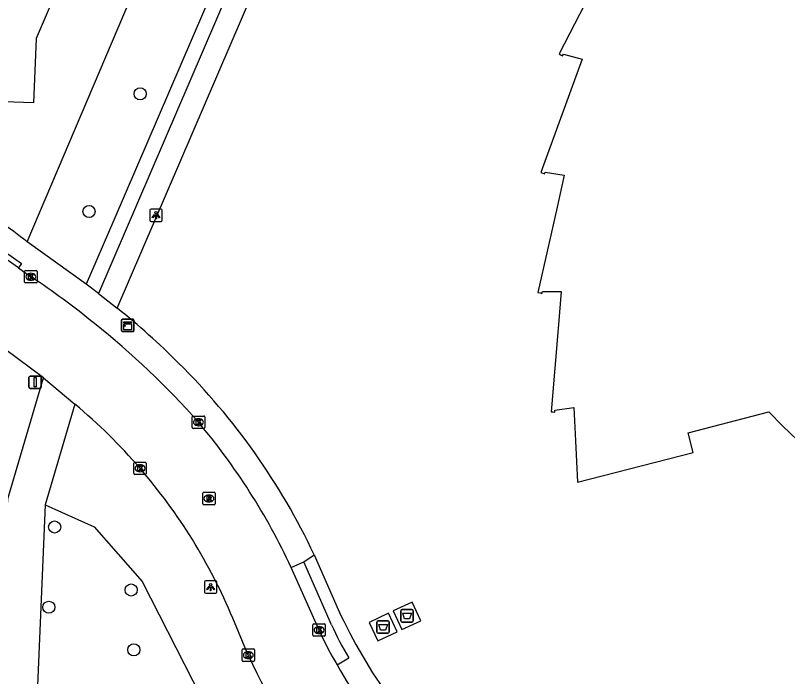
# Model space of a CAD drawing. Extents: x 160732 to 162105, y 387428 to 388479.
# Drawn here: x 161879.4 to 161941.7, y 387612.5 to 387665.8 of the extents above; entities that cross this region are included whole.
import ezdxf

# ---------------------------------------------------------------- set-up
doc = ezdxf.new("R2010")
doc.units = 0
for name, color, linetype in [('IMGEO_Afval_apart_plaats', 7, 'Continuous'), ('IMGEO_Boom', 7, 'Continuous'), ('IMGEO_Fietspad_gesloten', 7, 'Continuous'), ('IMGEO_Groenvoorziening', 7, 'Continuous'), ('IMGEO_Kast', 7, 'Continuous'), ('IMGEO_Kolk', 7, 'Continuous'), ('IMGEO_Lichtpunt', 7, 'Continuous'), ('IMGEO_Loofbos', 7, 'Continuous'), ('IMGEO_Pand', 7, 'Continuous'), ('IMGEO_Rijbaan_lokaal_open', 7, 'Continuous'), ('IMGEO_Rioolput', 7, 'Continuous'), ('IMGEO_Verkeersbordpaal', 7, 'Continuous'), ('IMGEO_Voetpad_gesloten', 7, 'Continuous'), ('IMGEO_Voetpad_open', 7, 'Continuous')]:
    doc.layers.add(name, color=color, linetype=linetype)

msp = doc.modelspace()

# ---------------------------------------------------------------- linework, layer by layer
at = {"layer": 'IMGEO_Afval_apart_plaats'}
for p, q in [((161910.515, 387617.007), (161910.515, 387617.807)), ((161910.515, 387617.807), (161910.515, 387617.007)), ((161910.615, 387617.907), (161911.405, 387617.907)), ((161911.405, 387617.907), (161910.615, 387617.907)), ((161911.505, 387617.807), (161911.505, 387617.007)), ((161911.505, 387617.007), (161911.505, 387617.807)), ((161908.583, 387616.099), (161908.583, 387616.899)), ((161908.583, 387616.899), (161908.583, 387616.099)), ((161908.683, 387616.999), (161909.473, 387616.999)), ((161909.473, 387616.999), (161908.683, 387616.999)), ((161909.573, 387616.899), (161909.573, 387616.099)), ((161909.573, 387616.099), (161909.573, 387616.899)), ((161911.405, 387616.907), (161910.615, 387616.907)), ((161910.615, 387616.907), (161911.405, 387616.907)), ((161909.473, 387615.999), (161908.683, 387615.999)), ((161908.683, 387615.999), (161909.473, 387615.999))]:
    msp.add_line(p, q, dxfattribs=at)
for points in [[(161910.658, 387617.621), (161911.362, 387617.621), (161911.213, 387617.151), (161910.807, 387617.151), (161910.658, 387617.621)], [(161908.726, 387616.713), (161909.43, 387616.713), (161909.281, 387616.243), (161908.875, 387616.243), (161908.726, 387616.713)]]:
    msp.add_lwpolyline(points, dxfattribs=at)
for centre, start, end in [((161910.615, 387617.807), 90, 180), ((161910.615, 387617.807), 90, 180), ((161911.405, 387617.807), 0, 90), ((161911.405, 387617.807), 360, 90), ((161908.683, 387616.899), 90, 180), ((161908.683, 387616.899), 90, 180), ((161909.473, 387616.899), 0, 90), ((161909.473, 387616.899), 360, 90), ((161910.615, 387617.007), 180, 270), ((161910.615, 387617.007), 180, 270), ((161911.405, 387617.007), 270, 0), ((161911.405, 387617.007), 270, 0), ((161908.683, 387616.099), 180, 270), ((161908.683, 387616.099), 180, 270), ((161909.473, 387616.099), 270, 0), ((161909.473, 387616.099), 270, 0)]:
    msp.add_arc(centre, 0.1, start, end, dxfattribs=at)
at = {"layer": 'IMGEO_Boom'}
for centre in [(161889.481, 387659.515), (161885.354, 387650.03), (161882.578, 387624.573), (161888.754, 387619.492), (161882.116, 387618.098), (161888.973, 387614.657)]:
    msp.add_circle(centre, 0.489, dxfattribs=at)
at = {"layer": 'IMGEO_Fietspad_gesloten'}
for points in [[(161940.506, 387765.69), (161941.509, 387765.032), (161932.572, 387751.385), (161886.105, 387643.404)], [(161933.668, 387755.273), (161931.787, 387752.401), (161931.51, 387751.953), (161930.67, 387750), (161887.355, 387649.335), (161885.124, 387644.161)], [(161886.105, 387643.404), (161885.124, 387644.161)]]:
    msp.add_lwpolyline(points, dxfattribs=at)
at = {"layer": 'IMGEO_Groenvoorziening'}
msp.add_lwpolyline([(161880.358, 387647.581), (161892.061, 387675.119)], dxfattribs=at)
at = {"layer": 'IMGEO_Kast'}
for p, q in [((161887.976, 387640.416), (161887.976, 387641.257)), ((161887.976, 387641.257), (161887.976, 387640.416)), ((161888.051, 387641.341), (161888.892, 387641.341)), ((161888.892, 387641.341), (161888.051, 387641.341)), ((161888.976, 387641.266), (161888.976, 387640.425)), ((161888.976, 387640.425), (161888.976, 387641.266)), ((161888.901, 387640.341), (161888.06, 387640.341)), ((161888.06, 387640.341), (161888.901, 387640.341))]:
    msp.add_line(p, q, dxfattribs=at)
for points in [[(161888.171, 387641.131), (161888.771, 387641.131), (161888.771, 387641.046), (161888.171, 387641.046), (161888.171, 387641.131)], [(161888.171, 387640.956), (161888.771, 387640.956), (161888.771, 387640.467), (161888.171, 387640.467), (161888.171, 387640.956)]]:
    msp.add_lwpolyline(points, dxfattribs=at)
msp.add_circle((161888.255, 387640.805), 0.0377, dxfattribs=at)
for centre, start, end in [((161888.054, 387641.263), 92.4484, 184.28452), ((161888.054, 387641.263), 92.4484, 184.28452), ((161888.898, 387641.263), 2.4484, 94.28452), ((161888.898, 387641.263), 2.4484, 94.28452), ((161888.054, 387640.419), 182.4484, 274.28452), ((161888.054, 387640.419), 182.4484, 274.28452), ((161888.898, 387640.419), 272.4484, 4.28452), ((161888.898, 387640.419), 272.4484, 4.28452)]:
    msp.add_arc(centre, 0.0779, start, end, dxfattribs=at)
at = {"layer": 'IMGEO_Kolk'}
for p, q in [((161880.157, 387644.336), (161880.157, 387645.188)), ((161880.232, 387645.262), (161881.084, 387645.262)), ((161880.645, 387645.042), (161880.67, 387645.042)), ((161881.158, 387645.188), (161881.158, 387644.336)), ((161881.084, 387644.262), (161880.232, 387644.262)), ((161880.668, 387644.482), (161880.643, 387644.482)), ((161893.682, 387632.599), (161893.682, 387633.451)), ((161893.757, 387633.525), (161894.609, 387633.525)), ((161894.17, 387633.305), (161894.195, 387633.305)), ((161894.683, 387633.451), (161894.683, 387632.599)), ((161894.609, 387632.525), (161893.757, 387632.525)), ((161894.193, 387632.745), (161894.168, 387632.745)), ((161888.97, 387628.882), (161888.97, 387629.734)), ((161889.045, 387629.808), (161889.897, 387629.808)), ((161889.458, 387629.588), (161889.483, 387629.588)), ((161889.971, 387629.734), (161889.971, 387628.882)), ((161889.897, 387628.808), (161889.045, 387628.808)), ((161889.481, 387629.028), (161889.456, 387629.028)), ((161903.491, 387616.761), (161904.343, 387616.761)), ((161903.416, 387615.835), (161903.416, 387616.687)), ((161903.904, 387616.541), (161903.929, 387616.541)), ((161904.417, 387616.687), (161904.417, 387615.835)), ((161904.343, 387615.761), (161903.491, 387615.761)), ((161903.927, 387615.981), (161903.902, 387615.981)), ((161897.703, 387613.81), (161897.703, 387614.662)), ((161897.778, 387614.736), (161898.63, 387614.736)), ((161898.191, 387614.516), (161898.216, 387614.516)), ((161898.704, 387614.662), (161898.704, 387613.81)), ((161898.63, 387613.736), (161897.778, 387613.736)), ((161898.214, 387613.956), (161898.189, 387613.956))]:
    msp.add_line(p, q, dxfattribs=at)
for points in [[(161880.157, 387644.336), (161880.157, 387645.188)], [(161880.232, 387645.262), (161881.084, 387645.262)], [(161880.478, 387644.962), (161880.601, 387644.962), (161880.601, 387644.811), (161880.731, 387644.962), (161880.895, 387644.962), (161880.749, 387644.811), (161880.902, 387644.562), (161880.75, 387644.562), (161880.665, 387644.726), (161880.601, 387644.659), (161880.601, 387644.562), (161880.478, 387644.562), (161880.478, 387644.962)], [(161881.158, 387645.188), (161881.158, 387644.336)], [(161881.084, 387644.262), (161880.232, 387644.262)], [(161893.682, 387632.599), (161893.682, 387633.451)], [(161893.757, 387633.525), (161894.609, 387633.525)], [(161894.003, 387633.225), (161894.126, 387633.225), (161894.126, 387633.074), (161894.256, 387633.225), (161894.42, 387633.225), (161894.274, 387633.074), (161894.427, 387632.825), (161894.275, 387632.825), (161894.19, 387632.989), (161894.126, 387632.922), (161894.126, 387632.825), (161894.003, 387632.825), (161894.003, 387633.225)], [(161894.683, 387633.451), (161894.683, 387632.599)], [(161894.609, 387632.525), (161893.757, 387632.525)], [(161888.97, 387628.882), (161888.97, 387629.734)], [(161889.045, 387629.808), (161889.897, 387629.808)], [(161889.291, 387629.508), (161889.414, 387629.508), (161889.414, 387629.357), (161889.544, 387629.508), (161889.708, 387629.508), (161889.562, 387629.357), (161889.715, 387629.108), (161889.563, 387629.108), (161889.478, 387629.272), (161889.414, 387629.205), (161889.414, 387629.108), (161889.291, 387629.108), (161889.291, 387629.508)], [(161889.971, 387629.734), (161889.971, 387628.882)], [(161889.897, 387628.808), (161889.045, 387628.808)], [(161903.491, 387616.761), (161904.343, 387616.761)], [(161903.416, 387615.835), (161903.416, 387616.687)], [(161903.737, 387616.461), (161903.86, 387616.461), (161903.86, 387616.31), (161903.99, 387616.461), (161904.154, 387616.461), (161904.008, 387616.31), (161904.161, 387616.061), (161904.009, 387616.061), (161903.924, 387616.225), (161903.86, 387616.158), (161903.86, 387616.061), (161903.737, 387616.061), (161903.737, 387616.461)], [(161904.417, 387616.687), (161904.417, 387615.835)], [(161904.343, 387615.761), (161903.491, 387615.761)], [(161897.703, 387613.81), (161897.703, 387614.662)], [(161897.778, 387614.736), (161898.63, 387614.736)], [(161898.024, 387614.436), (161898.147, 387614.436), (161898.147, 387614.285), (161898.277, 387614.436), (161898.441, 387614.436), (161898.295, 387614.285), (161898.448, 387614.036), (161898.296, 387614.036), (161898.211, 387614.2), (161898.147, 387614.133), (161898.147, 387614.036), (161898.024, 387614.036), (161898.024, 387614.436)], [(161898.704, 387614.662), (161898.704, 387613.81)], [(161898.63, 387613.736), (161897.778, 387613.736)]]:
    msp.add_lwpolyline(points, dxfattribs=at)
for centre, start, end in [((161880.234, 387645.186), 91.55205, 178.44795), ((161880.234, 387645.186), 91.55205, 178.44795), ((161881.082, 387645.186), 1.55205, 88.44795), ((161881.082, 387645.186), 1.55205, 88.44795), ((161880.234, 387644.338), 181.55205, 268.44795), ((161880.234, 387644.338), 181.55205, 268.44795), ((161881.082, 387644.338), 271.55205, 358.44795), ((161881.082, 387644.338), 271.55205, 358.44795), ((161893.759, 387633.449), 91.55205, 178.44795), ((161893.759, 387633.449), 91.55205, 178.44795), ((161894.607, 387633.449), 1.55205, 88.44795), ((161894.607, 387633.449), 1.55205, 88.44795), ((161893.759, 387632.601), 181.55205, 268.44795), ((161893.759, 387632.601), 181.55205, 268.44795), ((161894.607, 387632.601), 271.55205, 358.44795), ((161894.607, 387632.601), 271.55205, 358.44795), ((161889.047, 387629.732), 91.55205, 178.44795), ((161889.047, 387629.732), 91.55205, 178.44795), ((161889.895, 387629.732), 1.55205, 88.44795), ((161889.895, 387629.732), 1.55205, 88.44795), ((161889.047, 387628.884), 181.55205, 268.44795), ((161889.047, 387628.884), 181.55205, 268.44795), ((161889.895, 387628.884), 271.55205, 358.44795), ((161889.895, 387628.884), 271.55205, 358.44795), ((161903.493, 387616.685), 91.55205, 178.44795), ((161903.493, 387616.685), 91.55205, 178.44795), ((161904.341, 387616.685), 1.55205, 88.44795), ((161904.341, 387616.685), 1.55205, 88.44795), ((161903.493, 387615.837), 181.55205, 268.44795), ((161903.493, 387615.837), 181.55205, 268.44795), ((161904.341, 387615.837), 271.55205, 358.44795), ((161904.341, 387615.837), 271.55205, 358.44795), ((161897.78, 387614.66), 91.55205, 178.44795), ((161897.78, 387614.66), 91.55205, 178.44795), ((161898.628, 387614.66), 1.55205, 88.44795), ((161898.628, 387614.66), 1.55205, 88.44795), ((161897.78, 387613.812), 181.55205, 268.44795), ((161897.78, 387613.812), 181.55205, 268.44795), ((161898.628, 387613.812), 271.55205, 358.44795), ((161898.628, 387613.812), 271.55205, 358.44795)]:
    msp.add_arc(centre, 0.0765, start, end, dxfattribs=at)
for centre, major_axis, ratio, start_param, end_param in [((161880.644, 387644.762), (-0.387, 0.002), 0.722429, 4.712389, 7.853982), ((161880.669, 387644.762), (-0.39, 0.002), 0.717154, 1.570796, 4.712389), ((161894.169, 387633.025), (-0.387, 0.002), 0.722429, 4.712389, 7.853982), ((161894.194, 387633.025), (-0.39, 0.002), 0.717154, 1.570796, 4.712389), ((161889.457, 387629.308), (-0.387, 0.002), 0.722429, 4.712389, 7.853982), ((161889.482, 387629.308), (-0.39, 0.002), 0.717154, 1.570796, 4.712389), ((161903.903, 387616.261), (-0.387, 0.002), 0.722429, 4.712389, 7.853982), ((161903.928, 387616.261), (-0.39, 0.002), 0.717154, 1.570796, 4.712389), ((161898.19, 387614.236), (-0.387, 0.002), 0.722429, 4.712389, 7.853982), ((161898.215, 387614.236), (-0.39, 0.002), 0.717154, 1.570796, 4.712389)]:
    msp.add_ellipse(centre, major_axis=major_axis, ratio=ratio, start_param=start_param, end_param=end_param, dxfattribs=at)
at = {"layer": 'IMGEO_Lichtpunt'}
for p, q in [((161890.263, 387650.127), (161890.263, 387649.32)), ((161890.263, 387650.127), (161890.263, 387649.32)), ((161891.165, 387650.222), (161890.357, 387650.222)), ((161891.165, 387650.222), (161890.357, 387650.222)), ((161891.259, 387649.32), (161891.259, 387650.127)), ((161891.259, 387649.32), (161891.259, 387650.127)), ((161890.357, 387649.226), (161891.165, 387649.226)), ((161890.357, 387649.226), (161891.165, 387649.226)), ((161894.67, 387620.129), (161894.67, 387619.322)), ((161894.67, 387620.129), (161894.67, 387619.322)), ((161895.572, 387620.224), (161894.764, 387620.224)), ((161895.572, 387620.224), (161894.764, 387620.224)), ((161895.666, 387619.322), (161895.666, 387620.129)), ((161895.666, 387619.322), (161895.666, 387620.129)), ((161894.764, 387619.228), (161895.572, 387619.228)), ((161894.764, 387619.228), (161895.572, 387619.228))]:
    msp.add_line(p, q, dxfattribs=at)
for points in [[(161890.637, 387649.791), (161890.676, 387649.763), (161890.488, 387649.501), (161890.45, 387649.528), (161890.637, 387649.791)], [(161890.849, 387649.763), (161890.887, 387649.79), (161891.074, 387649.528), (161891.035, 387649.5), (161890.849, 387649.763)], [(161890.739, 387649.743), (161890.786, 387649.743), (161890.786, 387649.421), (161890.739, 387649.421), (161890.739, 387649.743)], [(161895.044, 387619.793), (161895.083, 387619.765), (161894.895, 387619.503), (161894.857, 387619.53), (161895.044, 387619.793)], [(161895.146, 387619.745), (161895.193, 387619.745), (161895.193, 387619.423), (161895.146, 387619.423), (161895.146, 387619.745)], [(161895.256, 387619.765), (161895.294, 387619.792), (161895.481, 387619.53), (161895.442, 387619.502), (161895.256, 387619.765)]]:
    msp.add_lwpolyline(points, dxfattribs=at)
for centre in [(161890.762, 387649.925), (161895.169, 387619.927)]:
    msp.add_circle(centre, 0.0994, dxfattribs=at)
for centre, start, end in [((161890.357, 387650.127), 90, 180), ((161890.357, 387650.127), 90, 180), ((161891.165, 387650.127), 0, 90), ((161891.165, 387650.127), 0, 90), ((161890.357, 387649.32), 180, 270), ((161890.357, 387649.32), 180, 270), ((161891.165, 387649.32), 270, 0), ((161891.165, 387649.32), 270, 360), ((161894.764, 387620.129), 90, 180), ((161894.764, 387620.129), 90, 180), ((161895.572, 387620.129), 0, 90), ((161895.572, 387620.129), 0, 90), ((161894.764, 387619.322), 180, 270), ((161894.764, 387619.322), 180, 270), ((161895.572, 387619.322), 270, 0), ((161895.572, 387619.322), 270, 360)]:
    msp.add_arc(centre, 0.0946, start, end, dxfattribs=at)
at = {"layer": 'IMGEO_Loofbos'}
msp.add_lwpolyline([(161881.807, 387626.354), (161885.778, 387624.599), (161889.642, 387620.172), (161896.446, 387606.83), (161901.702, 387599.535), (161908.173, 387593.573), (161912.356, 387590.421), (161918.056, 387583.188), (161932.941, 387580.294), (161933.412, 387584.155), (161944.927, 387581.597), (161962.802, 387579.555)], dxfattribs=at)
at = {"layer": 'IMGEO_Pand'}
for points in [[(161884.875, 387672.864), (161881.079, 387663.972), (161880.861, 387658.79), (161875.283, 387658.987), (161875.251, 387658.129), (161869.525, 387658.352), (161869.729, 387663.348), (161869.759, 387664.092), (161870.646, 387664.061), (161870.894, 387669.641), (161876.123, 387669.425), (161878.714, 387675.495), (161880.277, 387674.828), (161884.875, 387672.864)], [(161926.581, 387669.161), (161923.273, 387662.733), (161923.437, 387662.647), (161923.552, 387662.586), (161923.642, 387662.713), (161925.129, 387662.31), (161924.218, 387659.801), (161921.805, 387653.16), (161921.955, 387653.104), (161922.09, 387653.053), (161922.144, 387653.196), (161923.698, 387652.957), (161923.116, 387650.365), (161921.571, 387643.485), (161921.74, 387643.45), (161921.881, 387643.42), (161921.933, 387643.566), (161923.454, 387643.576), (161923.227, 387640.917), (161922.626, 387633.867), (161922.784, 387633.856), (161922.934, 387633.845), (161922.944, 387633.994), (161924.474, 387634.205), (161924.603, 387631.52), (161924.763, 387628.185), (161934.093, 387630.588), (161933.697, 387632.165), (161940.189, 387633.869), (161941.312, 387632.723), (161943.764, 387630.36)]]:
    msp.add_lwpolyline(points, dxfattribs=at)
at = {"layer": 'IMGEO_Rijbaan_lokaal_open'}
for points in [[(161879.652, 387645.468), (161876.579, 387647.623)], [(161879.652, 387645.468), (161880.657, 387644.761)], [(161881.684, 387636.603), (161878.525, 387638.954), (161874.131, 387642.015), (161871.468, 387643.861)], [(161881.684, 387636.603), (161884.219, 387634.484)], [(161903.921, 387616.246), (161901.666, 387621.31)], [(161898.201, 387614.236), (161896.951, 387617.212)]]:
    msp.add_lwpolyline(points, dxfattribs=at)
for centre, radius, start, end in [((161847.723, 387594.687), 59.934, 50.57071, 56.66744), ((161846.084, 387590.713), 64.057, 41.33976, 51.6952), ((161853.678, 387598.256), 47.384, 40.94573, 49.86775), ((161853.693, 387598.894), 52.952, 25.04474, 40.13154), ((161855.39, 387599.866), 45.035, 22.65374, 40.82673), ((161924.2, 387624.978), 22.079, 203.29748, 211.50336), ((161941.271, 387633.891), 47.343, 204.52973, 235.37104), ((161940.981, 387633.497), 40.866, 209.39163, 233.15383)]:
    msp.add_arc(centre, radius, start, end, dxfattribs=at)
at = {"layer": 'IMGEO_Rioolput'}
for p, q in [((161894.601, 387627.372), (161895.453, 387627.372)), ((161894.526, 387626.446), (161894.526, 387627.298)), ((161895.014, 387627.152), (161895.039, 387627.152)), ((161895.527, 387627.298), (161895.527, 387626.446)), ((161895.453, 387626.372), (161894.601, 387626.372)), ((161895.037, 387626.592), (161895.012, 387626.592))]:
    msp.add_line(p, q, dxfattribs=at)
for points in [[(161894.601, 387627.372), (161895.453, 387627.372)], [(161894.526, 387626.446), (161894.526, 387627.298)], [(161895.115, 387627.07), (161894.863, 387627.072), (161894.863, 387626.672)], [(161894.863, 387626.672), (161894.987, 387626.672), (161894.987, 387626.834), (161894.998, 387626.834)], [(161895.041, 387626.991), (161894.987, 387626.991), (161894.987, 387626.91)], [(161894.987, 387626.91), (161895.039, 387626.91)], [(161895.045, 387626.805), (161895.116, 387626.672), (161895.256, 387626.672), (161895.191, 387626.798)], [(161895.527, 387627.298), (161895.527, 387626.446)], [(161895.453, 387626.372), (161894.601, 387626.372)]]:
    msp.add_lwpolyline(points, dxfattribs=at)
for centre, radius, start, end in [((161894.603, 387627.296), 0.0765, 91.55205, 178.44795), ((161894.603, 387627.296), 0.0765, 91.55205, 178.44795), ((161895.451, 387627.296), 0.0765, 1.55205, 88.44795), ((161895.451, 387627.296), 0.0765, 1.55205, 88.44795), ((161894.997, 387626.781), 0.0533, 26.02933, 88.69889), ((161895.023, 387627.099), 0.19, 274.7715, 282.96867), ((161895.047, 387626.895), 0.0964, 77.00612, 93.18647), ((161895.061, 387626.952), 0.0378, 276.66336, 79.67722), ((161895.114, 387626.96), 0.109, 350.36119, 89.41601), ((161895.112, 387626.96), 0.112, 277.58423, 350.98172), ((161895.096, 387626.745), 0.108, 29.51342, 73.79051), ((161894.603, 387626.448), 0.0765, 181.55205, 268.44795), ((161894.603, 387626.448), 0.0765, 181.55205, 268.44795), ((161895.451, 387626.448), 0.0765, 271.55205, 358.44795), ((161895.451, 387626.448), 0.0765, 271.55205, 358.44795)]:
    msp.add_arc(centre, radius, start, end, dxfattribs=at)
for centre, major_axis, ratio, start_param, end_param in [((161895.013, 387626.872), (-0.387, 0.002), 0.722429, 4.712389, 7.853982), ((161895.038, 387626.872), (-0.39, 0.002), 0.717154, 1.570796, 4.712389)]:
    msp.add_ellipse(centre, major_axis=major_axis, ratio=ratio, start_param=start_param, end_param=end_param, dxfattribs=at)
at = {"layer": 'IMGEO_Verkeersbordpaal'}
for p, q in [((161880.609, 387636.748), (161881.399, 387636.748)), ((161881.399, 387636.748), (161880.609, 387636.748)), ((161880.509, 387635.848), (161880.509, 387636.648)), ((161880.509, 387636.648), (161880.509, 387635.848)), ((161881.499, 387636.648), (161881.499, 387635.848)), ((161881.499, 387635.848), (161881.499, 387636.648)), ((161881.399, 387635.748), (161880.609, 387635.748)), ((161880.609, 387635.748), (161881.399, 387635.748))]:
    msp.add_line(p, q, dxfattribs=at)
msp.add_lwpolyline([(161880.929, 387636.623), (161881.079, 387636.623), (161881.079, 387635.873), (161880.929, 387635.873), (161880.929, 387636.623)], dxfattribs=at)
for centre, start, end in [((161880.609, 387636.648), 90, 180), ((161880.609, 387636.648), 90, 180), ((161881.399, 387636.648), 0, 90), ((161881.399, 387636.648), 360, 90), ((161880.609, 387635.848), 180, 270), ((161880.609, 387635.848), 180, 270), ((161881.399, 387635.848), 270, 0), ((161881.399, 387635.848), 270, 0)]:
    msp.add_arc(centre, 0.1, start, end, dxfattribs=at)
at = {"layer": 'IMGEO_Voetpad_gesloten'}
for points in [[(161912.131, 387617.016), (161911.424, 387618.52), (161909.888, 387617.798), (161910.595, 387616.294), (161912.131, 387617.016)], [(161909.513, 387617.61), (161907.946, 387616.873), (161908.644, 387615.389), (161910.211, 387616.126), (161909.513, 387617.61)]]:
    msp.add_lwpolyline(points, dxfattribs=at)
at = {"layer": 'IMGEO_Voetpad_open'}
for points in [[(161887.626, 387642.23), (161920.196, 387717.943)], [(161876.579, 387647.623), (161876.843, 387647.992), (161879.906, 387645.835), (161879.652, 387645.468)], [(161885.124, 387644.161), (161880.358, 387647.581)], [(161886.105, 387643.404), (161887.626, 387642.23)], [(161878.68, 387624.08), (161878.795, 387626.832), (161881.684, 387636.603)], [(161884.219, 387634.484), (161881.807, 387626.354)], [(161881.807, 387626.354), (161879.553, 387573.063)], [(161901.666, 387621.31), (161902.671, 387621.757)], [(161902.671, 387621.757), (161903.518, 387622.334)], [(161904.926, 387616.693), (161902.671, 387621.757)], [(161903.518, 387622.334), (161905.457, 387617.921)], [(161905.375, 387613.441), (161906.313, 387614.015)]]:
    msp.add_lwpolyline(points, dxfattribs=at)
for centre, radius, start, end in [((161841.513, 387598.093), 62.913, 51.87002, 54.3133), ((161851.247, 387596.609), 58.35, 44.90585, 51.43013), ((161854.229, 387599.064), 54.507, 25.27285, 45.29138), ((161942.731, 387634.897), 40.958, 204.48648, 216.3166), ((161924.404, 387625.083), 21.208, 203.30346, 211.45797)]:
    msp.add_arc(centre, radius, start, end, dxfattribs=at)

doc.saveas('drawing.dxf')
